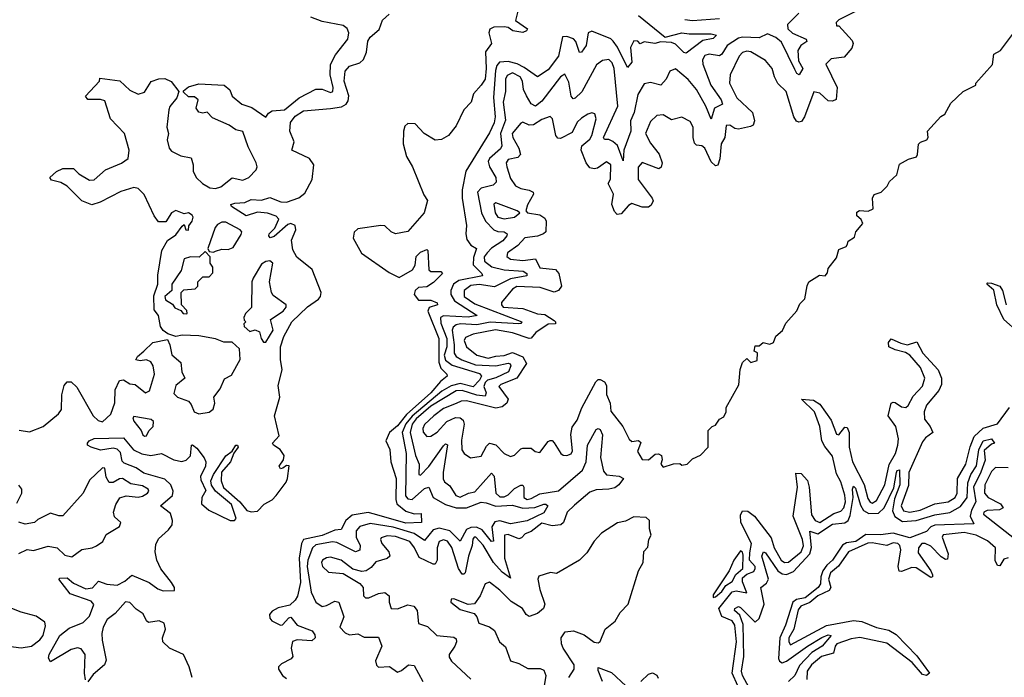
# Model space of a CAD drawing. Extents: x 2494106 to 2685573, y 758056 to 915185.
# Tile 436 of 507: x 2656468 to 2661177, y 850346 to 853489. Entities that reach past the tile are written whole.
import ezdxf

# ---------------------------------------------------------------- set-up
doc = ezdxf.new("R2010")
doc.units = 0

msp = doc.modelspace()

# ---------------------------------------------------------------- linework, layer by layer
at = {"layer": '0CON05XD'}
for points in [[(2658852.5, 853535), (2658840, 853485), (2658897.5, 853445), (2658892.5, 853435), (2658875, 853428), (2658826.7, 853435), (2658805, 853450.8), (2658785, 853454.5), (2658736.5, 853453.5), (2658717, 853443), (2658711.9, 853425), (2658724.2, 853375), (2658696.5, 853335), (2658699.7, 853255), (2658693.8, 853205), (2658675.4, 853175), (2658638.5, 853135), (2658627.5, 853095), (2658592, 853058.1), (2658555, 852980.6), (2658519.4, 852935), (2658485, 852915.6), (2658455, 852912), (2658402.9, 852945), (2658359.6, 852990.5), (2658325, 852992.2), (2658310.8, 852979.2), (2658303.5, 852955), (2658302.5, 852895), (2658317.9, 852835), (2658346.5, 852785), (2658401.7, 852651.7), (2658418, 852625), (2658402, 852565), (2658324.1, 852475.9), (2658265, 852464.4), (2658245, 852474.5), (2658215, 852503.1), (2658195, 852505.3), (2658085, 852488.8), (2658067.7, 852472.3), (2658062.5, 852445), (2658103.4, 852373.4), (2658235, 852280.8), (2658283.4, 852256.6), (2658347.1, 852292.9), (2658358.9, 852315), (2658365, 852356), (2658385, 852377.5), (2658415, 852390), (2658420, 852385), (2658425, 852293.3), (2658435, 852285.8), (2658482.5, 852285), (2658490.8, 852275), (2658447.4, 852232.6), (2658415, 852212.2), (2658375, 852209.2), (2658360, 852195), (2658354.7, 852175), (2658375, 852148.5), (2658435, 852148.2), (2658464.3, 852135), (2658466, 852125), (2658426.8, 852113.2), (2658420, 852095), (2658472.6, 851965), (2658472.1, 851852.1), (2658482.9, 851822.9), (2658511.4, 851795), (2658512.5, 851785), (2658480.2, 851759.8), (2658434.7, 851705), (2658318.9, 851601.1), (2658275, 851547.4), (2658236.9, 851515), (2658220, 851475), (2658238.1, 851435), (2658242.9, 851375), (2658269.2, 851295), (2658267.7, 851195), (2658272.7, 851175), (2658315, 851138.9), (2658355, 851127.5), (2658388.3, 851128.3), (2658390, 851085), (2658315, 851082.1), (2658165, 851125.4), (2658135, 851133.6), (2658059, 851121), (2658027.3, 851095), (2658005, 851051.9), (2657975, 851048.2), (2657915, 851024), (2657826.1, 851003.9), (2657816.5, 850985), (2657804.8, 850915.2), (2657810.9, 850799.1), (2657796.5, 850733.5), (2657785, 850713.5), (2657759.8, 850690.2), (2657705, 850677.3), (2657675, 850661.5), (2657662.7, 850645), (2657665, 850628), (2657674.8, 850614.8), (2657715, 850594.5), (2657725, 850596), (2657755, 850630), (2657765, 850633.3), (2657795, 850594.2), (2657867, 850567), (2657879.1, 850549.1), (2657880.8, 850535), (2657865, 850520), (2657795, 850524.5), (2657773, 850517), (2657766.4, 850485), (2657774.2, 850445), (2657766.3, 850433.7), (2657720.4, 850409.6), (2657706, 850395), (2657705.7, 850385), (2657725.5, 850355), (2657745, 850339.5)], [(2656466, 851526), (2656515, 851519.2), (2656580, 851545), (2656653.8, 851605), (2656668, 851625), (2656670, 851695), (2656680.5, 851739.5), (2656695, 851757.5), (2656715, 851757.5), (2656742.3, 851732.3), (2656820, 851595), (2656843, 851573), (2656865, 851566.2), (2656905, 851603.3), (2656923, 851657), (2656925, 851720), (2656946.4, 851763.6), (2656965, 851767.5), (2656995, 851747.5), (2657020, 851745), (2657070, 851705), (2657088.8, 851715), (2657113.6, 851793.6), (2657106.2, 851835), (2657095, 851853.3), (2657075, 851862.5), (2657045, 851857.5), (2657023.3, 851863.3), (2657031.7, 851878.3), (2657062.5, 851905), (2657105, 851946.2), (2657175, 851960), (2657186.7, 851935), (2657196.4, 851886.4), (2657239.6, 851849.5), (2657243.8, 851805), (2657257.5, 851775), (2657215, 851740), (2657205, 851702.5), (2657223.3, 851685), (2657275.5, 851665.6), (2657289.1, 851649.1), (2657302, 851615), (2657325, 851604.2), (2657375, 851612.9), (2657393, 851627), (2657402, 851655), (2657396.7, 851685), (2657427.5, 851725), (2657448.3, 851771.7), (2657480.7, 851789.3), (2657522.5, 851865), (2657520, 851915), (2657485, 851947.5), (2657445, 851947.5), (2657405, 851963.8), (2657325, 851977.5), (2657245, 851980), (2657215, 851973.8), (2657176.4, 851986.4), (2657155, 852002.5), (2657142.3, 852022.3), (2657132.5, 852075), (2657111.2, 852101.2), (2657110.4, 852169.5), (2657128.8, 852225), (2657128.3, 852268.3), (2657148, 852385), (2657176, 852434), (2657215, 852460), (2657245, 852502.5), (2657255, 852510), (2657262.5, 852485), (2657275, 852482.5), (2657276.7, 852503.3), (2657293.8, 852525), (2657297.8, 852545), (2657293.8, 852555), (2657275.5, 852565.5), (2657255, 852560), (2657215, 852576.7), (2657194.1, 852565.9), (2657167, 852523), (2657133, 852523), (2657111.2, 852551.2), (2657063, 852653), (2657035, 852682.5), (2657015, 852686.2), (2656952.7, 852667.3), (2656853.9, 852616.1), (2656813.9, 852603.9), (2656765, 852623.3), (2656695, 852693.3), (2656665, 852711.2), (2656620.8, 852720.8), (2656612.5, 852735), (2656645, 852763.3), (2656675, 852777.5), (2656725, 852777.5), (2656751.7, 852751.7), (2656801.7, 852721.7), (2656825, 852723.3), (2656879.3, 852770.7), (2656955, 852803.3), (2656987.5, 852825), (2656992.5, 852865), (2656970, 852945), (2656902.5, 853015), (2656875, 853100), (2656855, 853107.5), (2656795, 853107.5), (2656783, 853123), (2656850, 853195), (2656851.7, 853208.3), (2656947, 853197), (2656995, 853152.5), (2657035, 853132.5), (2657065, 853142.5), (2657096.4, 853193.6), (2657133.6, 853206.4), (2657163, 853207), (2657193, 853193), (2657230, 853145), (2657220, 853115), (2657186.4, 853073.6), (2657182.3, 853057.7), (2657172.5, 852975), (2657180, 852945), (2657173.8, 852915), (2657183.3, 852875), (2657195, 852860), (2657238.3, 852838.3), (2657288.3, 852828.3), (2657297.5, 852795), (2657297.5, 852765), (2657312, 852735), (2657342, 852705), (2657377.5, 852685), (2657405, 852682.5), (2657430.3, 852689.7), (2657485, 852732), (2657535, 852722), (2657565, 852733.8), (2657599.6, 852770.5), (2657603.8, 852785), (2657598.8, 852805), (2657560.9, 852880.9), (2657535, 852953.8), (2657501.4, 852961.4), (2657470, 852985), (2657390, 853020), (2657365, 853046.7), (2657345, 853042.5), (2657325, 853046.7), (2657312, 853065), (2657322.5, 853105), (2657305, 853120), (2657275, 853120), (2657251.7, 853141.7), (2657251.7, 853148.3), (2657275, 853167.5), (2657325, 853182.5), (2657446.4, 853176.4), (2657473.6, 853153.6), (2657485, 853122.5), (2657530, 853085), (2657578.3, 853068.3), (2657645, 853023.3), (2657657.5, 853042.5), (2657675, 853052.5), (2657735, 853057.5), (2657805, 853114.5), (2657885, 853157.1), (2657915, 853155.8), (2657955, 853140.8), (2657965.8, 853145), (2657968.1, 853165), (2657952.9, 853225), (2657955.5, 853275), (2657979.1, 853320.9), (2658037.5, 853395), (2658041.9, 853425), (2658035, 853446.2), (2658015, 853461.4), (2657915, 853480.6), (2657861.3, 853501.3)], [(2656783.3, 850333.3), (2656778.6, 850365), (2656782, 850455), (2656762, 850482), (2656745, 850486), (2656715, 850478), (2656615, 850420), (2656607, 850437), (2656610, 850455), (2656661.1, 850545), (2656705, 850580.4), (2656772.2, 850607.8), (2656802.1, 850637.9), (2656823.5, 850693.5), (2656809.5, 850709.5), (2656709.2, 850745), (2656656.2, 850815), (2656660, 850820), (2656695, 850821.5), (2656725.3, 850795.3), (2656785, 850767.8), (2656816.2, 850773.8), (2656845, 850805.5), (2656885, 850790.4), (2656935, 850786.7), (2656971.8, 850805), (2657005, 850834.4), (2657088.4, 850798.4), (2657128.8, 850768.8), (2657155, 850759.2), (2657208.8, 850761.2), (2657208.7, 850775), (2657195, 850798.9), (2657144.1, 850864.1), (2657123.9, 850905), (2657115.7, 850945), (2657120.2, 850979.8), (2657132.3, 851007.6), (2657179.9, 851050.1), (2657197.1, 851075), (2657198.4, 851095), (2657189, 851129), (2657142.5, 851165), (2657199.3, 851215), (2657202.3, 851235), (2657190.8, 851265), (2657162.3, 851292.3), (2657061.4, 851321.4), (2657026, 851346), (2656968.4, 851368.4), (2656959.2, 851379.2), (2656950, 851420), (2656935, 851436.7), (2656915, 851441.2), (2656855, 851430.5), (2656810, 851445), (2656792.5, 851455), (2656793.3, 851465), (2656800, 851475), (2656825, 851486.2), (2656965, 851490.4), (2657012.9, 851432.9), (2657052.9, 851413), (2657095, 851405.3), (2657146.7, 851415), (2657205, 851385.4), (2657243.1, 851376.9), (2657265, 851382.9), (2657285, 851403.8), (2657290, 851455), (2657295, 851456.7), (2657315, 851440), (2657350.8, 851395), (2657358.6, 851375), (2657357.1, 851355), (2657333.6, 851305), (2657335, 851288.8), (2657358.2, 851238.2), (2657339.2, 851205), (2657338.5, 851175), (2657372.7, 851145), (2657475, 851094.6), (2657495.4, 851094.6), (2657502.9, 851105), (2657480.9, 851170.9), (2657404.4, 851235), (2657386.2, 851263.8), (2657383.1, 851285), (2657394.6, 851315.5), (2657455, 851403.3), (2657483.8, 851426.2), (2657502.5, 851455), (2657510, 851455), (2657512.5, 851445), (2657492.5, 851417.5), (2657476, 851375), (2657434, 851326), (2657431.9, 851285), (2657443.2, 851253.2), (2657521.2, 851185), (2657555, 851142.9), (2657575, 851136.9), (2657605, 851139.4), (2657637.7, 851172.3), (2657675, 851193.9), (2657695.4, 851215), (2657742.3, 851277.7), (2657748.6, 851295), (2657757, 851357), (2657745, 851357.5), (2657727.5, 851345), (2657715, 851342.5), (2657710, 851355), (2657730, 851385), (2657733.3, 851405), (2657713.8, 851435), (2657682.5, 851455), (2657677.5, 851465), (2657709.7, 851500.3), (2657687, 851595), (2657712.7, 851685), (2657705, 851740), (2657724.1, 851815.9), (2657715.8, 851865), (2657715.8, 851925), (2657732.1, 851975), (2657769.7, 852045), (2657845, 852116.1), (2657897.6, 852152.4), (2657906.7, 852165), (2657909.7, 852185), (2657867.1, 852295), (2657793.4, 852353.4), (2657775, 852389.4), (2657767.9, 852435), (2657789.1, 852485), (2657786.2, 852505), (2657765, 852513.8), (2657750.5, 852509.5), (2657685, 852453.1), (2657666.7, 852446.7), (2657660, 852455), (2657661.2, 852465), (2657688.6, 852491.4), (2657707.9, 852535), (2657695, 852550), (2657653.3, 852563.3), (2657605, 852568.9), (2657551.9, 852551.9), (2657482, 852595), (2657478.8, 852605), (2657497.6, 852612.4), (2657545, 852615.5), (2657575, 852628.8), (2657625, 852626.2), (2657665, 852639.1), (2657717.9, 852617.9), (2657745, 852616.2), (2657802.6, 852637.4), (2657831.2, 852658.8), (2657866.8, 852725), (2657875.3, 852795), (2657854.8, 852824.8), (2657769.4, 852865), (2657780.4, 852905), (2657760.6, 852955), (2657762.9, 852997.1), (2657785, 853028.2), (2657825, 853052.9), (2657955, 853063.8), (2658007.3, 853072.7), (2658029.4, 853085), (2658038.8, 853101.2), (2658042.2, 853125), (2658020.3, 853195), (2658025, 853242), (2658045, 853266.4), (2658095, 853282.5), (2658111.9, 853298.1), (2658127.1, 853332.9), (2658133.8, 853386.2), (2658145, 853405.4), (2658187.9, 853442), (2658203, 853487), (2658234.6, 853515)], [(2659427.8, 853507.8), (2659555, 853405.6), (2659635, 853425.5), (2659670.6, 853420.6), (2659775, 853420.6), (2659800, 853415), (2659785, 853399.2), (2659735, 853388.6), (2659655, 853329.2), (2659645, 853331.9), (2659605, 853370.9), (2659585, 853379.1), (2659535, 853382.5), (2659505, 853374.4), (2659455, 853382.5), (2659435, 853373.8), (2659425, 853386), (2659405, 853387.1), (2659389.6, 853355), (2659396, 853285), (2659375, 853260), (2659327.9, 853357.9), (2659306.6, 853386.6), (2659295, 853396.9), (2659205, 853434.4), (2659187.1, 853425), (2659177.3, 853365), (2659155, 853333.3), (2659145, 853332.5), (2659127.3, 853385), (2659117, 853396.9), (2659085, 853407.9), (2659063.9, 853406.1), (2659045.3, 853315), (2658995, 853249.5), (2658945, 853216), (2658880.8, 853260.8), (2658847, 853277), (2658805, 853289.2), (2658763.1, 853285), (2658750.2, 853269.8), (2658744.4, 853245), (2658734.1, 853115.9), (2658741.6, 853025), (2658737.7, 852995), (2658715, 852948.6), (2658601.2, 852765), (2658584.5, 852675), (2658584.4, 852635), (2658605.6, 852505), (2658602, 852465), (2658607.3, 852437.3), (2658625, 852411.2), (2658653.3, 852395), (2658638.8, 852351.2), (2658637.3, 852317.3), (2658678.9, 852275), (2658680.8, 852265), (2658568.2, 852241.8), (2658543.6, 852225), (2658530, 852195), (2658530.4, 852175), (2658548.2, 852145), (2658656.7, 852075), (2658612.4, 852067.6), (2658495, 852073.5), (2658480.4, 852065), (2658482.5, 852037.5), (2658510.5, 851965), (2658510.7, 851925), (2658498.4, 851885), (2658505, 851861.8), (2658537.3, 851837.3), (2658666.8, 851796.8), (2658676.5, 851785), (2658667.1, 851765), (2658636.6, 851733.4), (2658575, 851749.4), (2658531, 851739), (2658486.6, 851713.4), (2658345, 851594), (2658315, 851557), (2658296.9, 851515), (2658316.4, 851415), (2658313.3, 851213.3), (2658325, 851197.8), (2658345, 851195.9), (2658405, 851248.2), (2658424.3, 851254.3), (2658445.5, 851205), (2658505, 851170.8), (2658555, 851156.1), (2658605, 851154.8), (2658675, 851183.1), (2658699.1, 851179.1), (2658745, 851162.9), (2658825, 851167.8), (2658874.3, 851154.3), (2658932.3, 851157.7), (2658975, 851173.1), (2658985, 851173.5), (2658993.5, 851165), (2658975, 851132.1), (2658895, 851093.8), (2658815, 851079.7), (2658765, 851092.7), (2658741.2, 851088.9), (2658726.3, 851065), (2658733.8, 850996.2), (2658725, 850994), (2658679.8, 851049.8), (2658652.8, 851062.8), (2658625, 851061.7), (2658605, 851051.7), (2658575, 850995.7), (2658525, 851045.2), (2658475, 851058.4), (2658445, 851050.9), (2658405, 850999.1), (2658355, 851033.4), (2658255, 851063.9), (2658145, 851081.4), (2658094.3, 851065.8), (2658077.9, 851045), (2658077.5, 851015), (2658096.5, 850975), (2658095, 850953.8), (2658075, 850945.8), (2658048, 850958), (2657985, 850989.7), (2657965, 850993.5), (2657885, 850978.6), (2657868, 850965), (2657845.6, 850905), (2657842.4, 850875), (2657861.9, 850751.9), (2657885, 850704.3), (2657915, 850684.4), (2657935, 850688.5), (2657975, 850710), (2657994.4, 850704.4), (2658019.2, 850635), (2658000, 850585), (2658025, 850558.8), (2658045, 850548.8), (2658085, 850554), (2658115, 850537.5), (2658185, 850537.5), (2658200.8, 850495), (2658169.4, 850425), (2658175, 850403.3), (2658184.3, 850394.3), (2658237.1, 850397.1), (2658275, 850370.8), (2658295, 850377.5), (2658327.5, 850405), (2658355, 850402.5), (2658396, 850325)], [(2660195, 853519.1), (2660140, 853465), (2660142.1, 853445), (2660163.7, 853423.7), (2660228.8, 853395), (2660232, 853385), (2660204.3, 853365.7), (2660189.3, 853340.7), (2660192.5, 853292.5), (2660213.8, 853255), (2660196.2, 853225), (2660185, 853232), (2660175, 853250), (2660111.6, 853381.6), (2660085, 853404.2), (2660045, 853421.1), (2660005, 853401.3), (2659925, 853404.8), (2659905, 853400.3), (2659851.8, 853365), (2659826.3, 853323.7), (2659815, 853315.8), (2659765, 853323.1), (2659745, 853317.1), (2659733.8, 853296.2), (2659734.6, 853275.5), (2659772.7, 853175), (2659822.3, 853105), (2659830, 853085), (2659790.9, 853065), (2659775, 853013.3), (2659750, 853075), (2659705, 853155.5), (2659665, 853203.5), (2659605, 853254), (2659576.8, 853243.2), (2659560, 853205), (2659535, 853175.8), (2659485, 853188.6), (2659455, 853182.5), (2659425, 853130.8), (2659407.3, 853045), (2659388.7, 853005), (2659390.9, 852955), (2659356.7, 852865), (2659355, 852813.3), (2659326.9, 852886.9), (2659305, 852906.8), (2659285, 852915.6), (2659265, 852916), (2659259.4, 852925), (2659328.8, 853075), (2659311.2, 853255), (2659302.3, 853282.3), (2659285, 853298.6), (2659255, 853294.3), (2659226.9, 853273.1), (2659156.8, 853143.2), (2659125, 853114.2), (2659115, 853110), (2659105, 853123.8), (2659095, 853190), (2659075, 853228.8), (2659055, 853215.7), (2658965, 853098.5), (2658935, 853075.6), (2658915, 853085.7), (2658891.3, 853125), (2658878.2, 853155), (2658873.6, 853195), (2658861.5, 853215), (2658825, 853234.6), (2658798.8, 853221.2), (2658792, 853205), (2658792.2, 853145), (2658780.7, 853095), (2658792.1, 853007.9), (2658767.3, 852945), (2658774.6, 852885), (2658768, 852872), (2658715, 852825.7), (2658708.5, 852811.5), (2658714.6, 852785), (2658744.6, 852735), (2658747.2, 852712.8), (2658732.5, 852697.5), (2658675, 852682.7), (2658658.2, 852665), (2658676.6, 852565), (2658695.4, 852525), (2658735.6, 852485), (2658755, 852476.6), (2658785, 852474.5), (2658798.9, 852465), (2658797.5, 852455), (2658778.3, 852431.7), (2658725, 852396.7), (2658704.3, 852375), (2658689.4, 852355), (2658691.1, 852335), (2658726.9, 852306.9), (2658785, 852293.3), (2658876.4, 852286.4), (2658892.9, 852275), (2658894, 852265), (2658815, 852250.5), (2658739, 852211), (2658665, 852222.4), (2658625, 852217.7), (2658594.1, 852195), (2658593.5, 852165), (2658645, 852130.6), (2658869.2, 852045), (2658865, 852036.7), (2658855.3, 852034.7), (2658717.7, 852042.3), (2658655, 852030.5), (2658575.8, 852034.2), (2658555, 852030), (2658541, 852019), (2658535.8, 852005), (2658545.9, 851935), (2658545.3, 851895), (2658555, 851879.2), (2658582.4, 851862.4), (2658648.5, 851838.5), (2658745, 851833.8), (2658805, 851847.6), (2658814.6, 851844.5), (2658816.7, 851835), (2658805.2, 851804.9), (2658745, 851776.3), (2658706.2, 851765), (2658693.7, 851755), (2658688.4, 851735), (2658699.7, 851705), (2658695, 851690), (2658655, 851693.4), (2658585, 851716.6), (2658555, 851715.2), (2658435, 851641.5), (2658365, 851580.4), (2658344.7, 851554.7), (2658336, 851515), (2658360.6, 851405), (2658378.1, 851365), (2658377.5, 851315), (2658385, 851311.2), (2658425, 851352.5), (2658495, 851451.4), (2658505, 851460.8), (2658515, 851456.7), (2658493.2, 851325), (2658493.9, 851293.9), (2658500.3, 851280.3), (2658525, 851260.8), (2658554.2, 851215), (2658575, 851206.9), (2658615, 851225.6), (2658645, 851231.8), (2658725, 851320.8), (2658737.1, 851307.1), (2658745.9, 851225.9), (2658765, 851207.5), (2658785, 851208.2), (2658805, 851217.8), (2658835, 851247.9), (2658865, 851264.3), (2658875, 851263.8), (2658879.4, 851255), (2658879.2, 851205), (2658895, 851195.4), (2658915, 851199.7), (2658955, 851222.7), (2659045, 851236.5), (2659160, 851335), (2659177.1, 851375), (2659183.5, 851455), (2659225, 851529.2), (2659235, 851534.4), (2659245, 851529.4), (2659256, 851505), (2659246.5, 851396.5), (2659260.4, 851330.4), (2659275, 851313.3), (2659335, 851307.1), (2659356.2, 851295), (2659333.2, 851265), (2659315, 851251.9), (2659285, 851244.1), (2659225, 851241.6), (2659195, 851230.6), (2659121.9, 851168.1), (2659086.3, 851135), (2659068.9, 851085), (2659056.4, 851073.6), (2659015, 851068.8), (2658965, 851081.8), (2658915, 851042.5), (2658885, 851031.2), (2658867.9, 851012.1), (2658855, 851007.1), (2658805, 851027.5), (2658786, 851025), (2658787.1, 850915), (2658815, 850820), (2658775, 850848.2), (2658733.6, 850893.6), (2658685, 850977.5), (2658650, 851015), (2658642, 851015), (2658635, 851006.2), (2658632.7, 850975), (2658614.6, 850924.7), (2658598.9, 850845), (2658592, 850838), (2658585, 850838.6), (2658567.3, 850865), (2658535, 850965.7), (2658515, 850996.2), (2658495, 851003.3), (2658475, 850994), (2658465.4, 850964.6), (2658464.6, 850905), (2658455, 850887.1), (2658445, 850885.6), (2658378, 850918), (2658356.4, 850965), (2658334.4, 850995), (2658265, 851018.2)], [(2660465, 853528), (2660385, 853487.5), (2660372.5, 853475), (2660375, 853460), (2660385, 853460), (2660449.7, 853389.7), (2660454.2, 853375), (2660447, 853353), (2660410.4, 853309.5), (2660348.3, 853301.7), (2660323.8, 853276.2), (2660376.9, 853165), (2660372.5, 853107.5), (2660355, 853098.6), (2660335, 853100.6), (2660295, 853137.1), (2660266, 853144), (2660221.4, 853025), (2660207.6, 853002.4), (2660195, 852998.6), (2660183.7, 853003.7), (2660170, 853025), (2660133.8, 853145), (2660094, 853184), (2660077.5, 853215), (2660066.7, 853255), (2660035, 853293.3), (2659965, 853335.7), (2659945, 853338.1), (2659925, 853331.4), (2659909.4, 853315), (2659865.5, 853225), (2659862.5, 853185), (2659898.1, 853115), (2659972.2, 853045), (2659982.2, 853005), (2659975.7, 852985), (2659962.7, 852977.3), (2659905, 852965.7), (2659888.3, 852968.3), (2659865, 852983.8), (2659846.7, 852983.3), (2659840, 852925), (2659823.5, 852895), (2659816.1, 852823.9), (2659806.5, 852793.5), (2659795, 852790), (2659775, 852810), (2659744.3, 852875), (2659730, 852885), (2659705, 852889.4), (2659695, 852898.8), (2659688.5, 852925), (2659689.2, 852975), (2659675, 853001.2), (2659635, 853023.3), (2659585, 853010), (2659545, 853034.2), (2659515, 853030.8), (2659485, 853001.2), (2659461.1, 852945), (2659485, 852899.2), (2659526.3, 852846.3), (2659541.4, 852805), (2659535.6, 852784.4), (2659525, 852776.2), (2659445, 852805.6), (2659425.5, 852784.5), (2659425.5, 852725), (2659492.9, 852635), (2659497.3, 852622.7), (2659487.7, 852602.3), (2659475, 852593.3), (2659445, 852592.9), (2659395, 852610), (2659379.4, 852600.6), (2659345, 852561.2), (2659325, 852558), (2659312.1, 852572.1), (2659299.5, 852605), (2659307.5, 852655), (2659282.5, 852705), (2659293.6, 852726.4), (2659294.5, 852794.5), (2659275, 852809.2), (2659230.9, 852779.1), (2659215, 852775.7), (2659195, 852780.8), (2659177.1, 852805), (2659152.9, 852865), (2659155.8, 852885), (2659195, 852917.5), (2659204.4, 852935), (2659225.7, 853015), (2659219.3, 853039.3), (2659205, 853043.3), (2659185, 853037.1), (2659155, 853017.8), (2659135, 852999.2), (2659110, 852950), (2659055, 852921.2), (2659042.5, 852922.5), (2659032, 852935), (2659016.9, 853015), (2659005.7, 853025.7), (2658965, 853010.9), (2658925, 852985.6), (2658904.4, 852984.4), (2658875, 852998.8), (2658865, 852993.8), (2658823.8, 852945), (2658827.3, 852925), (2658855.5, 852875), (2658862.9, 852845), (2658850, 852830), (2658805, 852821.1), (2658795.5, 852805), (2658797.5, 852785), (2658815, 852729.2), (2658840, 852695), (2658865, 852681.1), (2658904.1, 852674.1), (2658923.6, 852663.6), (2658925.7, 852654.3), (2658897, 852603), (2658888.8, 852575), (2658897.5, 852565), (2658955, 852555.6), (2658980.4, 852540.4), (2658986.5, 852525), (2658984, 852475), (2658973.8, 852465), (2658945.3, 852454.7), (2658884, 852446), (2658850.6, 852409.4), (2658800.8, 852375), (2658797.3, 852357.3), (2658815, 852343.6), (2658875, 852337.7), (2658935, 852345.4), (2658955, 852302.3), (2659031.2, 852295), (2659046.1, 852276.1), (2659060, 852215), (2659045.8, 852195), (2659025, 852186.9), (2658958.1, 852208.1), (2658845, 852213.1), (2658825, 852200.6), (2658773, 852137), (2658771.9, 852125), (2658781.2, 852115), (2658875, 852107.9), (2658945, 852082.4), (2658979.8, 852079.8), (2659025, 852051.2), (2659031.2, 852045), (2659030, 852035), (2658995, 852034), (2658936.8, 851993.2), (2658915, 851966.9), (2658905.4, 851964.5), (2658825, 851991.8), (2658744.3, 852005.7), (2658636.7, 851985), (2658599.8, 851970.2), (2658593.6, 851955), (2658605.6, 851925), (2658655, 851884.7), (2658708.9, 851871), (2658745, 851881.1), (2658785, 851883.4), (2658825, 851898.2), (2658875, 851877.5), (2658891.2, 851845), (2658845, 851774.5), (2658770, 851745), (2658760, 851735), (2658804.2, 851675), (2658797.5, 851655), (2658775, 851637.5), (2658745, 851632.1), (2658605, 851666.2), (2658580, 851665), (2658556.3, 851653.7), (2658495, 851630.6), (2658449.2, 851595), (2658405, 851553.8), (2658395.8, 851535), (2658397.3, 851517.3), (2658415, 851496.7), (2658435, 851498), (2658465, 851517.5), (2658511.1, 851568.9), (2658553.2, 851586.8), (2658575.4, 851585.5), (2658588.6, 851575), (2658594.5, 851555), (2658580.4, 851479.6), (2658583.5, 851433.5), (2658594.5, 851414.5), (2658624.4, 851394.4), (2658675, 851402), (2658700.5, 851449.5), (2658715, 851464.4), (2658745, 851456.9), (2658785, 851415.8), (2658815, 851401.2), (2658835, 851406.7), (2658865, 851437.5), (2658875, 851440), (2658915, 851440), (2658934.2, 851424.2), (2658955, 851420), (2658995, 851472.5), (2659005, 851477.5), (2659015, 851477.5), (2659025, 851466.7), (2659055.4, 851415.4), (2659067.2, 851407.2), (2659085, 851406.2), (2659105, 851413.6), (2659112, 851428), (2659103.9, 851506.1), (2659109.7, 851540.3), (2659133.8, 851575), (2659157, 851633), (2659223, 851757), (2659235, 851769.2), (2659245, 851769.2), (2659265, 851757.5), (2659275, 851740), (2659275, 851697.5), (2659291.5, 851655), (2659295, 851617.5), (2659352.5, 851545), (2659383.6, 851483.6), (2659395, 851472.5), (2659427.5, 851477.5), (2659438.3, 851468.3), (2659422.5, 851425), (2659445, 851386.7), (2659475.4, 851384.6), (2659507.5, 851412.5), (2659523, 851413), (2659537.5, 851405), (2659540, 851385), (2659534.1, 851364.1), (2659545, 851350), (2659595, 851366.2), (2659625, 851367.5), (2659635, 851360), (2659660, 851365), (2659685, 851390), (2659723.3, 851406.7), (2659760, 851445), (2659760, 851525), (2659780, 851545), (2659795, 851550), (2659815, 851580), (2659835, 851590), (2659847.5, 851615), (2659847.5, 851635), (2659907, 851743), (2659913.6, 851816.4), (2659925, 851850), (2659945, 851870), (2659965, 851850), (2659995, 851860), (2659997, 851897), (2659980, 851905), (2659985, 851930), (2660005, 851930), (2660023.6, 851946.4), (2660055, 851937.5), (2660072.5, 851945), (2660083.9, 851976.1), (2660116.4, 852003.6), (2660131.7, 852038.3), (2660185, 852097.5), (2660199.3, 852130.7), (2660222.5, 852155), (2660233.6, 852216.4), (2660242.5, 852235), (2660293, 852267), (2660320, 852265), (2660331.7, 852278.3), (2660335, 852300), (2660375, 852350), (2660385, 852390), (2660420, 852405), (2660427.5, 852415)], [(2659649.1, 853489.1), (2659685, 853484), (2659815, 853494.2)], [(2660427.5, 852415), (2660430.7, 852429.3), (2660460.7, 852449.3), (2660466.7, 852475), (2660500, 852515), (2660493, 852533), (2660471.7, 852551.7), (2660472, 852568), (2660485, 852576), (2660526.1, 852573.9), (2660550, 852585), (2660546.7, 852635), (2660555, 852652.5), (2660587.5, 852665), (2660616.4, 852693.6), (2660627.5, 852715), (2660663, 852747), (2660675, 852797.5), (2660718.3, 852821.7), (2660756.4, 852833.6), (2660762.5, 852845), (2660766.4, 852893.6), (2660776.4, 852903.6), (2660806.4, 852913.6), (2660812.5, 852925), (2660810, 852955), (2660873.6, 853026.4), (2660893, 853037), (2660920.7, 853089.3), (2660980, 853145), (2661040, 853175), (2661040, 853185), (2661120, 853275), (2661127, 853323), (2661159.3, 853340.7), (2661225, 853430)], [(2658785, 852537.3), (2658835, 852544.4), (2658860, 852565), (2658847.5, 852575), (2658745, 852614), (2658735, 852606.7), (2658742.1, 852565), (2658755, 852544.6), (2658785, 852537.3)], [(2657395, 852377.5), (2657405, 852382.5), (2657435, 852392.5), (2657465, 852390), (2657489.6, 852400.5), (2657527.7, 852462.3), (2657530, 852475), (2657523.3, 852485), (2657455, 852520.8), (2657435, 852521.4), (2657415, 852509.2), (2657403.1, 852495), (2657367.5, 852395), (2657375, 852380), (2657395, 852377.5)], [(2657265, 852082.5), (2657270, 852085), (2657268.3, 852098.3), (2657242.5, 852125), (2657240, 852185), (2657253, 852197), (2657307, 852203), (2657320, 852215), (2657320, 852235), (2657345, 852260), (2657375, 852260), (2657391.7, 852278.3), (2657392.5, 852305), (2657380, 852325), (2657380, 852355), (2657355, 852380), (2657327, 852353), (2657285, 852355.8), (2657255, 852345.8), (2657240.3, 852289.7), (2657196.7, 852225), (2657196.1, 852193.9), (2657163.3, 852165), (2657165, 852150), (2657199.3, 852129.3), (2657210.7, 852110.7), (2657238.3, 852098.3), (2657250, 852085), (2657265, 852082.5)], [(2657645, 851947.5), (2657680, 852005), (2657667.5, 852055), (2657728.8, 852095), (2657742.5, 852115), (2657742.5, 852125), (2657680.7, 852170.7), (2657672.5, 852185), (2657663.3, 852235), (2657678.8, 852325), (2657665, 852336.7), (2657645, 852333.3), (2657625, 852320), (2657585, 852252.5), (2657578.8, 852235), (2657576.4, 852113.6), (2657547.5, 852085), (2657540, 852065), (2657541.7, 852051.7), (2657550, 852045), (2657540, 852035), (2657541.7, 852021.7), (2657568.3, 851998.3), (2657595, 852006.7), (2657615, 851996.7), (2657623.3, 851965), (2657635, 851947.5), (2657645, 851947.5)], [(2661243.8, 851995), (2661174.6, 852055), (2661140.9, 852125), (2661126.5, 852196.5), (2661092.5, 852225), (2661098.3, 852231.7), (2661115, 852230), (2661155.3, 852215.3), (2661167.9, 852195), (2661185.9, 852125.9)], [(2659903.3, 850305), (2659876, 850366), (2659896.5, 850515), (2659887.8, 850595), (2659875, 850616.2), (2659825.6, 850635.6), (2659812.5, 850675), (2659875, 850754.7), (2659895, 850759.1), (2659945, 850750), (2659925, 850801.2), (2659925, 850820.8), (2659945, 850838.7), (2659978.9, 850851.1), (2659986.2, 850865), (2659985, 850875.7), (2659958.8, 850905), (2659959.7, 850939.7), (2659968.2, 850985), (2659916.6, 851085), (2659915, 851120), (2659925, 851141.8), (2659950.1, 851140.1), (2659982.7, 851115), (2660061.9, 851011.9), (2660076.1, 850965), (2660110.5, 850905), (2660125, 850893.8), (2660145, 850895.4), (2660205, 850944.6), (2660216.7, 850973.3), (2660211.6, 851005), (2660167, 851115), (2660188, 851255), (2660179.3, 851320.7), (2660205, 851318.9), (2660235.7, 851285.7), (2660243.5, 851255), (2660255, 851122), (2660271.8, 851095), (2660295, 851086.2), (2660361.7, 851128.3), (2660395, 851139.6), (2660410, 851155), (2660416.7, 851185), (2660415, 851216.2), (2660395, 851280), (2660375, 851318.5), (2660355, 851401.9), (2660318.2, 851448.2), (2660304.7, 851475), (2660295.3, 851545), (2660269.3, 851615), (2660207.5, 851675), (2660265, 851669.4), (2660295, 851651.5), (2660349.3, 851575), (2660375, 851508.1), (2660385.8, 851505), (2660415, 851541.2), (2660425, 851540), (2660435.4, 851515), (2660434.8, 851445), (2660450.7, 851375), (2660506.5, 851266.5), (2660525, 851200), (2660535, 851182.5), (2660545, 851177.5), (2660565, 851190), (2660605.3, 851265), (2660626.8, 851363.2), (2660656.3, 851415), (2660668.4, 851455), (2660671.1, 851485), (2660657.8, 851545), (2660621.1, 851595), (2660636.2, 851655), (2660645, 851660.8), (2660655, 851658.6), (2660685, 851637.8), (2660705.7, 851635), (2660716.9, 851645), (2660740.4, 851689.7), (2660785, 851736.9), (2660797.1, 851775), (2660776.8, 851826.8), (2660725.2, 851885.2), (2660705, 851897.9), (2660655, 851910), (2660624.2, 851925), (2660622.5, 851945), (2660635, 851963.8), (2660682, 851942), (2660714.6, 851934.6), (2660758.8, 851948.8), (2660787.7, 851895), (2660860.8, 851815), (2660876.8, 851775), (2660876.2, 851745), (2660863.4, 851716.6), (2660804.1, 851645.9), (2660792.9, 851615), (2660795, 851578.8), (2660821.8, 851545), (2660835.7, 851515), (2660799.3, 851490.7), (2660785, 851470.6), (2660720.7, 851325), (2660718, 851262), (2660683.8, 851165), (2660695, 851140.8), (2660724.7, 851134.7), (2660774, 851145), (2660845, 851174.7), (2660908, 851185), (2660941.2, 851205), (2660950.9, 851225), (2660953.7, 851296.3), (2660992.8, 851365), (2661013.1, 851446.9), (2661033.3, 851496.7), (2661075, 851535.9), (2661145, 851557.1), (2661201.8, 851635)], [(2657065, 851497.5), (2657075, 851500), (2657086.4, 851523.6), (2657107.5, 851545), (2657108.3, 851568.3), (2657097.5, 851577.5), (2657015, 851592.5), (2657010, 851585), (2657015, 851570), (2657050, 851525), (2657057.5, 851505), (2657065, 851497.5)], [(2659957.4, 850295), (2659924.6, 850354.6), (2659919.6, 850375), (2659931.4, 850445), (2659928.6, 850598.6), (2659911.8, 850641.8), (2659887.3, 850665), (2659887.5, 850675), (2659905, 850684.5), (2659915, 850679.1), (2659985, 850609.1), (2660005, 850626.5), (2660029.2, 850695), (2660013.1, 850775), (2660040, 850795), (2660048.6, 850815), (2660017.8, 850925), (2660025, 850945.8), (2660035, 850940.8), (2660094.2, 850854.2), (2660115, 850840), (2660135, 850837.7), (2660168.1, 850851.9), (2660247.4, 850935), (2660254.8, 850965.2), (2660246.1, 851043.9), (2660285, 851030.9), (2660355, 851078), (2660415, 851084), (2660430, 851095), (2660440.5, 851119.5), (2660454.7, 851204.7), (2660450.8, 851245), (2660455, 851258.8), (2660465, 851249.2), (2660489, 851169), (2660502.9, 851142.8), (2660528.5, 851128.5), (2660575, 851130), (2660602, 851155), (2660649.3, 851250.8), (2660661.8, 851325), (2660665, 851333.8), (2660675, 851337.5), (2660678, 851265), (2660651.2, 851198.8), (2660641.9, 851141.9), (2660653.6, 851113.6), (2660690.5, 851090.5), (2660755, 851095.7), (2660845, 851122.7), (2660916.6, 851133.4), (2660967.7, 851162.3), (2660999.5, 851205), (2661002.9, 851275), (2661016.2, 851315), (2661043.3, 851356.7), (2661055, 851433.3), (2661075, 851475.7), (2661115, 851486), (2661130, 851465), (2661115, 851460), (2661080, 851430), (2661085, 851383.3), (2661065, 851326), (2661030, 851255), (2661040.8, 851185), (2661019.3, 851145), (2661013.6, 851115), (2661031.7, 851078.3), (2660845, 851073.3), (2660825.2, 851064.8), (2660805, 851042.5), (2660725, 851011.8), (2660645, 851034), (2660585, 851026.8), (2660515, 851028.6), (2660467.1, 850995), (2660422.3, 850987.7), (2660402.5, 850977.5), (2660355.2, 850905), (2660327.8, 850882.2), (2660309, 850855), (2660299.3, 850825), (2660297.3, 850792.7), (2660287.1, 850775), (2660225, 850726.2), (2660182.5, 850717.5), (2660165, 850704.1), (2660130.6, 850595), (2660104.1, 850535), (2660096.8, 850435), (2660102, 850422), (2660115, 850414.7), (2660135, 850422.3), (2660235.4, 850495), (2660305, 850535.8), (2660335, 850548.2), (2660348.8, 850545), (2660305.7, 850494.3), (2660256.5, 850463.5), (2660198.1, 850401.9), (2660174.4, 850355), (2660144.3, 850325)], [(2656465, 850936.7), (2656505, 850956.7), (2656535, 850952), (2656605, 850972), (2656647.5, 850965), (2656685, 850928.8), (2656718.3, 850921.7), (2656765, 850956.7), (2656815, 850964.2), (2656835, 850974), (2656866.2, 850995), (2656882, 851028), (2656945, 851066.7), (2656952, 851085), (2656921.9, 851111.9), (2656916.9, 851135), (2656928.5, 851171.5), (2656947.1, 851202.9), (2656977.3, 851212.7), (2657035, 851205.8), (2657055, 851211.1), (2657080, 851225), (2657086, 851235), (2657082.5, 851245), (2657055, 851261.1), (2657000.6, 851270.6), (2656960, 851295), (2656945, 851293.8), (2656915, 851276.2), (2656896.1, 851276.1), (2656881.7, 851301.7), (2656875.7, 851345), (2656865, 851347.5), (2656802.7, 851287.3), (2656772.5, 851225), (2656675, 851117.5), (2656655, 851117.5), (2656615, 851130), (2656555, 851100), (2656540, 851085), (2656495, 851076.7), (2656465, 851087.5)], [(2661195, 851346.3), (2661135, 851348.2), (2661115, 851330), (2661083.7, 851265), (2661082.5, 851225), (2661099.4, 851205), (2661158, 851175), (2661171.2, 851155), (2661154.3, 851145.7), (2661095, 851143.6), (2661079.4, 851135), (2661077.8, 851125), (2661225, 851008.7)], [(2656455, 851177.5), (2656478.8, 851225), (2656478.8, 851245), (2656465, 851263.3)], [(2659093.8, 850345), (2659120, 850385), (2659120, 850405), (2659067.1, 850485), (2659059.2, 850505), (2659058, 850535), (2659077.3, 850562.7), (2659117, 850567), (2659168.5, 850548.5), (2659215, 850513.3), (2659235, 850510), (2659245, 850517.5), (2659267.5, 850575), (2659316.4, 850613.6), (2659340, 850655), (2659377.5, 850695), (2659427.5, 850855), (2659450, 850895), (2659453, 850947), (2659471.7, 850968.3), (2659477.5, 851005), (2659487.5, 851025), (2659480, 851055), (2659480, 851095), (2659465, 851110), (2659405, 851112.5), (2659365, 851092.5), (2659326.7, 851083.3), (2659250, 851035), (2659215, 850996.7), (2659180.3, 850939.7), (2659145, 850906), (2659035, 850842.5), (2659007, 850847), (2658950.7, 850829.3), (2658946.7, 850815), (2658955.7, 850765.7), (2658980, 850695), (2658974, 850675), (2658945, 850650.6), (2658905, 850636), (2658890, 850645), (2658872.5, 850675), (2658817.9, 850707.9), (2658765, 850762), (2658715, 850800), (2658695, 850792.5), (2658671.2, 850735), (2658644, 850696), (2658613.6, 850693.6), (2658545, 850720), (2658531.7, 850718.3), (2658530, 850705), (2658575, 850670), (2658641.2, 850651.2), (2658653.8, 850635), (2658664.1, 850604.1), (2658715, 850586.7), (2658739.7, 850569.7), (2658763.3, 850515), (2658792, 850492), (2658815, 850423.8), (2658855, 850412), (2658898.1, 850388.1), (2658957.3, 850387.3), (2658975, 850380), (2658983.8, 850355), (2658975.8, 850305)], [(2661195, 850917.3), (2661175, 850910.5), (2661155, 850878.8), (2661145, 850880), (2661133.5, 850903.5), (2661135.3, 850965), (2661097.2, 850997.2), (2661042.9, 851025), (2660985, 851038.1), (2660884.1, 851025.9), (2660878.9, 851015), (2660908.5, 850935), (2660905, 850910), (2660895, 850908), (2660875, 850920.6), (2660825, 850972.7), (2660798.8, 850985), (2660782.9, 850985), (2660766.4, 850965), (2660765, 850940), (2660825.5, 850855), (2660834, 850835), (2660833.6, 850826.4), (2660825, 850822), (2660755, 850869.3), (2660735, 850871.1), (2660685, 850851.9), (2660673.5, 850853.5), (2660668.5, 850875), (2660681.6, 850955), (2660677.5, 850975), (2660668.1, 850985), (2660645, 850988.5), (2660615, 850975.4), (2660545, 850988.6), (2660525, 850987.2), (2660431.8, 850945), (2660383.6, 850876.4), (2660345.4, 850845), (2660336.8, 850815), (2660346.7, 850775), (2660339.6, 850760.5), (2660285, 850735.3), (2660246.7, 850703.3), (2660203.5, 850685), (2660191.5, 850668.5), (2660170.4, 850575), (2660146.5, 850535), (2660145.7, 850515), (2660155, 850500), (2660326.9, 850593.1), (2660455, 850617.6), (2660495, 850612.9), (2660565, 850583.7), (2660625, 850570.5), (2660660.4, 850550.4), (2660758.8, 850448.8), (2660818.8, 850365), (2660805, 850354), (2660785, 850358.8), (2660736.4, 850416.4), (2660615, 850508.4), (2660486.6, 850536.6), (2660445, 850530), (2660375.8, 850505), (2660367.8, 850495), (2660359.4, 850460.6), (2660302.9, 850445), (2660255, 850404.4), (2660234.6, 850375), (2660231.9, 850335)], [(2658265, 851018.2), (2658225, 851022.2), (2658197.5, 851012.5), (2658193.8, 851005), (2658200, 850985), (2658234.3, 850945), (2658239.2, 850925), (2658226.5, 850913.5), (2658171.8, 850898.2), (2658149.1, 850870.9), (2658125, 850854.4), (2658105, 850851.1), (2658061.9, 850861.9), (2658005, 850905.6), (2657955, 850920), (2657935, 850917.1), (2657916.2, 850905), (2657912, 850895), (2657916.2, 850875), (2657945, 850848.8), (2658015, 850842.5), (2658094.5, 850794.5), (2658111.4, 850775), (2658112, 850735), (2658122.5, 850725), (2658137.5, 850725), (2658184.6, 850745.4), (2658215, 850750.8), (2658235.5, 850735.6), (2658235.7, 850705), (2658245, 850674.2), (2658275, 850673.1), (2658325, 850691.4), (2658353.3, 850685), (2658368.8, 850665), (2658375, 850603.3), (2658418, 850588), (2658462.5, 850545), (2658545, 850537.1), (2658555, 850530), (2658557.5, 850515), (2658550, 850495), (2658522.5, 850455), (2658521.7, 850441.7), (2658533, 850423), (2658625, 850336.2)], [(2659785, 850727.5), (2659795, 850730), (2659825.5, 850755), (2659845.7, 850784.3), (2659875, 850803.1), (2659892.5, 850837.5), (2659925.7, 850865), (2659928.8, 850928.8), (2659925, 850943.1), (2659915, 850950), (2659882.7, 850905), (2659861.5, 850855), (2659785, 850740), (2659785, 850727.5)], [(2657292.6, 850345), (2657279.6, 850395), (2657251.8, 850455), (2657185.1, 850485.1), (2657152.9, 850515), (2657151.5, 850535), (2657166.5, 850575), (2657159.7, 850605), (2657136, 850616), (2657085, 850608.2), (2657075.6, 850615.6), (2657059.6, 850649.5), (2657025, 850670.9), (2656995, 850703.8), (2656975, 850706.7), (2656925, 850651.1), (2656887.4, 850622.6), (2656867.8, 850585), (2656860.8, 850555), (2656862.7, 850522.7), (2656882.5, 850427.5), (2656874.3, 850405.7), (2656820.3, 850359.7), (2656795, 850323.3)], [(2656415, 850494), (2656475, 850486), (2656525, 850494), (2656565, 850524.2), (2656580.8, 850545), (2656591.7, 850591.7), (2656588.8, 850608.8), (2656547.7, 850637.7), (2656475, 850656.7), (2656415, 850681.2)], [(2659255.5, 850325), (2659235, 850377.5), (2659235, 850392.5), (2659297.9, 850368), (2659366.2, 850305)], [(2659439.5, 850325), (2659475, 850360), (2659495, 850366.9), (2659515, 850355.8), (2659521.5, 850341.5)]]:
    msp.add_lwpolyline(points, dxfattribs=at)

doc.saveas('drawing.dxf')
